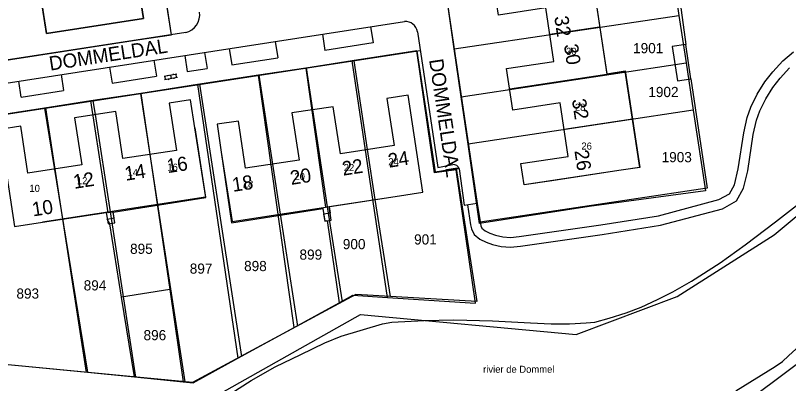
# Model space of a CAD drawing. Extents: x 148816 to 151297, y 399515 to 402500.
# Drawn here: x 150309 to 150446, y 401021.6 to 401086.7 of the extents above; entities that cross this region are included whole.
import ezdxf

# ---------------------------------------------------------------- set-up
doc = ezdxf.new("R2010")
doc.units = 0
for name, color, linetype in [('B01 Hoofdgebouw  [D] Norm', 7, 'Continuous'), ('B01 Hoofdgebouw  [T] Norm', 7, 'Continuous'), ('B01 hoofgebouw', 7, 'Continuous'), ('B02 Bijgebouw  [T] Norm', 7, 'Continuous'), ('B07 Tussenmuur  [D] Norm', 7, 'Continuous'), ('G01 perceelsgrens', 7, 'Continuous'), ('S02 Open verharding  Norm', 7, 'Continuous'), ('T03 Hek raster  [T] Norm', 7, 'Continuous'), ('T04 Haag heg  [D] Gem', 7, 'Continuous'), ('T04 Haag heg  [D] Norm', 7, 'Continuous'), ('T09 Insteek water  [T] Norm', 7, 'Continuous'), ('V00 Kant verharding algemeen  [T] Norm', 7, 'Continuous'), ('Z01 perceelnummer', 7, 'Continuous'), ('Z02 huisnummer', 7, 'Continuous'), ('Z02 Huisnummer  [Tekst] Norm', 7, 'Continuous'), ('Z06 straatnaam', 7, 'Continuous'), ('Z19 Overige Tekst  [Tekst] Gem', 7, 'Continuous')]:
    doc.layers.add(name, color=color, linetype=linetype)

msp = doc.modelspace()

# ---------------------------------------------------------------- linework, layer by layer
at = {"layer": 'B01 Hoofdgebouw  [D] Norm'}
msp.add_lwpolyline([(150398.95, 401091.39), (150411.21, 401093.23), (150413.75, 401076.44), (150417.04, 401076.93), (150419.6, 401059.86), (150416.33, 401059.35), (150399.12, 401056.76)], dxfattribs=at)
at = {"layer": 'B01 Hoofdgebouw  [T] Norm'}
for p, q in [((150311.82, 401100.62), (150314.46, 401083.57)), ((150331.66, 401086.23), (150331.08, 401090.01)), ((150404.37, 401078.63), (150402.95, 401088.1)), ((150314.46, 401083.57), (150331.66, 401086.23)), ((150396.02, 401077.35), (150404.37, 401078.63)), ((150397.14, 401070.02), (150396.02, 401077.35)), ((150378.55, 401072.66), (150374.78, 401072.07)), ((150381.19, 401055.48), (150378.55, 401072.66)), ((150339.98, 401071.81), (150336.19, 401071.21)), ((150336.19, 401071.21), (150337.51, 401062.87)), ((150340.76, 401066.87), (150339.98, 401071.81)), ((150374.78, 401072.07), (150376.06, 401063.73)), ((150405.49, 401071.3), (150397.14, 401070.02)), ((150406.92, 401061.81), (150405.49, 401071.3)), ((150326.73, 401069.77), (150319.45, 401068.65)), ((150328.02, 401061.42), (150326.73, 401069.77)), ((150365.29, 401070.61), (150357.98, 401069.5)), ((150366.58, 401062.29), (150365.29, 401070.61)), ((150319.45, 401068.65), (150320.73, 401060.31)), ((150357.98, 401069.5), (150359.25, 401061.16)), ((150309.91, 401067.17), (150306.14, 401066.6)), ((150311.17, 401058.83), (150309.91, 401067.17)), ((150348.48, 401068.06), (150344.73, 401067.52)), ((150344.73, 401067.52), (150345.44, 401062.57)), ((150349.76, 401059.71), (150348.48, 401068.06)), ((150337.51, 401062.87), (150328.02, 401061.42)), ((150376.06, 401063.73), (150366.58, 401062.29)), ((150398.55, 401060.55), (150406.92, 401061.81)), ((150320.73, 401060.31), (150311.17, 401058.83)), ((150359.25, 401061.16), (150349.76, 401059.71)), ((150399.12, 401056.76), (150398.55, 401060.55)), ((150376.25, 401054.72), (150381.19, 401055.48)), ((150308.81, 401049.41), (150313.75, 401050.17))]:
    msp.add_line(p, q, dxfattribs=at)
for points in [[(150340.76, 401066.87), (150342.64, 401054.6), (150313.75, 401050.17)], [(150345.44, 401062.57), (150347.36, 401050.3), (150376.25, 401054.72)]]:
    msp.add_lwpolyline(points, dxfattribs=at)
at = {"layer": 'B01 hoofgebouw'}
for points in [[(150322.74, 401088.73), (150331.08, 401090.01), (150331.66, 401086.23), (150314.46, 401083.57), (150311.82, 401100.62), (150329.04, 401103.27), (150329.62, 401099.51), (150321.28, 401098.21), (150322.74, 401088.73)], [(150398.95, 401091.39), (150411.21, 401093.23), (150413.75, 401076.39)], [(150404.06, 401057.5), (150399.12, 401056.76), (150398.55, 401060.55), (150406.92, 401061.81), (150405.49, 401071.3), (150397.14, 401070.02), (150396.02, 401077.35), (150404.37, 401078.63), (150402.95, 401088.1), (150394.59, 401086.83), (150394.01, 401090.64), (150398.95, 401091.39)], [(150413.75, 401076.39), (150416.98, 401076.89), (150419.57, 401059.85), (150416.32, 401059.35)], [(150376.25, 401054.72), (150381.19, 401055.48), (150378.55, 401072.66), (150374.78, 401072.07), (150376.06, 401063.73), (150366.58, 401062.29), (150365.29, 401070.61), (150357.98, 401069.5), (150359.25, 401061.16), (150349.76, 401059.71), (150348.48, 401068.06), (150344.73, 401067.52), (150345.44, 401062.57)], [(150340.76, 401066.87), (150339.98, 401071.81), (150336.19, 401071.21), (150337.51, 401062.87), (150328.02, 401061.42), (150326.73, 401069.77), (150319.45, 401068.65), (150320.73, 401060.31), (150311.17, 401058.83), (150309.91, 401067.17), (150306.14, 401066.6), (150308.81, 401049.41), (150313.75, 401050.17)], [(150313.75, 401050.17), (150325.07, 401051.91), (150325.39, 401049.85), (150326.59, 401050.03), (150326.29, 401051.97), (150342.71, 401054.51), (150340.76, 401066.87)], [(150345.44, 401062.57), (150347.23, 401050.08), (150363.45, 401052.56), (150363.78, 401050.37), (150364.94, 401050.54), (150364.57, 401052.92), (150376.25, 401054.72)], [(150416.32, 401059.35), (150404.06, 401057.5)]]:
    msp.add_lwpolyline(points, dxfattribs=at)
at = {"layer": 'B02 Bijgebouw  [T] Norm'}
msp.add_lwpolyline([(150426.29, 401075.18), (150428.67, 401075.53), (150427.77, 401081.62), (150425.38, 401081.26), (150426.29, 401075.18)], dxfattribs=at)
at = {"layer": 'B07 Tussenmuur  [D] Norm'}
for p, q in [((150412.5, 401084.7), (150403.66, 401083.36)), ((150412.5, 401084.7), (150403.66, 401083.36)), ((150361.64, 401070.05), (150364.24, 401052.87)), ((150361.64, 401070.05), (150364.24, 401052.87)), ((150323.09, 401069.21), (150325.74, 401052.01)), ((150323.09, 401069.21), (150325.74, 401052.01)), ((150418.32, 401068.38), (150406.21, 401066.55)), ((150418.32, 401068.38), (150406.21, 401066.55)), ((150371.32, 401063.01), (150372.66, 401054.18)), ((150371.32, 401063.01), (150372.66, 401054.18)), ((150332.77, 401062.15), (150334.12, 401053.28)), ((150332.77, 401062.15), (150334.12, 401053.28)), ((150354.51, 401060.43), (150355.86, 401051.6)), ((150354.51, 401060.43), (150355.86, 401051.6)), ((150315.95, 401059.57), (150317.32, 401050.73)), ((150315.95, 401059.57), (150317.32, 401050.73))]:
    msp.add_line(p, q, dxfattribs=at)
msp.add_lwpolyline([(150413.75, 401076.44), (150413.77, 401076.28), (150396.58, 401073.68)], dxfattribs=at)
msp.add_lwpolyline([(150413.75, 401076.44), (150413.77, 401076.28), (150396.58, 401073.68)], dxfattribs=at)
at = {"layer": 'G01 perceelsgrens'}
for points in [[(150330.23, 401000), (150343.16, 401018.64), (150370.1, 401033.85), (150408.32, 401030.27), (150426.27, 401036.99), (150443.44, 401047.93), (150458.82, 401060.73), (150476.41, 401078.77), (150490.15, 401095.15), (150509.7, 401123.95), (150517.94, 401137.14), (150527.98, 401150.85), (150536.06, 401159.7), (150545.62, 401164.34)], [(150295.15, 401089.13), (150294.17, 401076.77), (150303.84, 401078.32), (150330.6, 401082.43), (150336.62, 401083.35), (150334.75, 401095.41)], [(150425.45, 401094.08), (150426.56, 401086.74)], [(150386.75, 401080.87), (150385.3, 401090.83)], [(150386.75, 401080.87), (150426.56, 401086.74)], [(150426.56, 401086.74), (150427.83, 401078.37)], [(150387.98, 401072.38), (150386.75, 401080.87)], [(150380.09, 401080.47), (150368.62, 401078.71)], [(150374.9, 401036.84), (150390.48, 401035.83), (150387.09, 401059.46), (150383.24, 401058.9), (150380.09, 401080.47)], [(150368.62, 401078.71), (150360.42, 401077.45)], [(150374.9, 401036.84), (150368.62, 401078.71)], [(150387.98, 401072.38), (150427.83, 401078.37)], [(150427.83, 401078.37), (150429.1, 401070.02)], [(150360.42, 401077.45), (150352.06, 401076.17)], [(150360.42, 401077.45), (150363.89, 401052.83), (150364.57, 401052.92), (150364.75, 401051.75), (150363.59, 401051.59), (150363.78, 401050.37), (150364.24, 401050.44), (150366.33, 401035.89)], [(150352.06, 401076.17), (150341.21, 401074.51)], [(150358.39, 401031.55), (150352.06, 401076.17)], [(150341.21, 401074.51), (150331.19, 401072.97)], [(150341.21, 401074.51), (150348.36, 401026.08)], [(150331.19, 401072.97), (150322.34, 401071.62)], [(150331.19, 401072.97), (150336.3, 401038.27)], [(150389.2, 401063.98), (150387.98, 401072.38)], [(150322.34, 401071.62), (150314.12, 401070.36)], [(150327.79, 401036.89), (150325.67, 401049.89), (150325.25, 401050.72), (150326.45, 401050.91), (150326.29, 401051.97), (150325.41, 401051.83), (150322.34, 401071.62)], [(150314.12, 401070.36), (150299.91, 401068.18)], [(150314.12, 401070.36), (150321.73, 401023.61)], [(150429.1, 401070.02), (150431.27, 401055.74), (150410.67, 401052.96), (150391.23, 401049.96), (150389.2, 401063.98)], [(150429.1, 401070.02), (150389.2, 401063.98)], [(150408.36, 401012.46), (150422.15, 401011.8), (150437.48, 401017.61), (150457.43, 401032.53), (150483.22, 401058.61)], [(150336.3, 401038.27), (150327.79, 401036.89)], [(150336.3, 401038.27), (150338.7, 401021.93)], [(150330.08, 401022.79), (150327.79, 401036.89)], [(150366.33, 401035.89), (150368.79, 401037.23), (150374.9, 401036.84)], [(150358.39, 401031.55), (150366.33, 401035.89)], [(150348.36, 401026.08), (150358.39, 401031.55)], [(150338.7, 401021.93), (150340.46, 401021.76), (150348.36, 401026.08)], [(150306.46, 401025.12), (150321.73, 401023.61)], [(150321.73, 401023.61), (150330.08, 401022.79)], [(150330.08, 401022.79), (150338.7, 401021.93)]]:
    msp.add_lwpolyline(points, dxfattribs=at)
at = {"layer": 'S02 Open verharding  Norm'}
for p, q in [((150335.31, 401076.01), (150337.57, 401076.4)), ((150336.91, 401076.44), (150336.93, 401076.29)), ((150337.53, 401075.79), (150337.43, 401076.38)), ((150335.41, 401075.42), (150337.68, 401075.81)), ((150335.56, 401075.45), (150335.46, 401076.04)), ((150335.92, 401076.27), (150335.95, 401076.12)), ((150336.05, 401075.53), (150336.08, 401075.38)), ((150336.44, 401076.21), (150336.54, 401075.62)), ((150337.04, 401075.7), (150337.06, 401075.56))]:
    msp.add_line(p, q, dxfattribs=at)
at = {"layer": 'T03 Hek raster  [T] Norm'}
for points in [[(150460.48, 401098.01), (150450.33, 401096.75), (150450.6, 401094.59), (150435.22, 401092.83), (150426.4, 401091.62), (150427.77, 401081.62)], [(150428.67, 401075.53), (150431.56, 401056.2), (150391.32, 401050.18)]]:
    msp.add_lwpolyline(points, dxfattribs=at)
at = {"layer": 'T04 Haag heg  [D] Gem'}
for p, q in [((150368.91, 401078.75), (150371.32, 401063.01)), ((150360.5, 401077.46), (150361.64, 401070.05)), ((150352.09, 401076.18), (150354.51, 401060.43)), ((150341.58, 401074.57), (150349.05, 401026.38)), ((150331.11, 401072.96), (150332.77, 401062.15)), ((150322.71, 401071.67), (150323.09, 401069.21)), ((150314.29, 401070.39), (150315.95, 401059.57)), ((150334.12, 401053.28), (150338.99, 401021.91)), ((150372.66, 401054.18), (150375.37, 401037.03)), ((150325.74, 401052.01), (150330.24, 401022.75)), ((150364.24, 401052.87), (150366.85, 401036.06)), ((150317.32, 401050.73), (150321.5, 401023.59)), ((150355.86, 401051.6), (150358.93, 401031.79))]:
    msp.add_line(p, q, dxfattribs=at)
at = {"layer": 'T04 Haag heg  [D] Norm'}
for p, q in [((150380.08, 401080.46), (150383.36, 401059.08)), ((150383.36, 401059.08), (150387.08, 401059.65)), ((150387.08, 401059.65), (150390.72, 401036.14)), ((150369.3, 401037.38), (150340.34, 401021.77)), ((150390.72, 401036.14), (150369.3, 401037.38)), ((150340.34, 401021.77), (150306.42, 401025.04))]:
    msp.add_line(p, q, dxfattribs=at)
at = {"layer": 'T09 Insteek water  [T] Norm'}
for points in [[(150436.62, 401020.33), (150443.64, 401024.62), (150444.89, 401025.51), (150446, 401026.53), (150481.19, 401058.57), (150495.86, 401071.98), (150500, 401076.19)], [(150347.14, 401019.86), (150350.77, 401022.17), (150355, 401024.54), (150359.52, 401026.78), (150363.78, 401028.84), (150366.72, 401030.01), (150374, 401032.17), (150375.67, 401032.48), (150381.38, 401032.74), (150386.68, 401032.9), (150393.49, 401032.73), (150400.24, 401032.36), (150403.92, 401032.16), (150407.16, 401032.16), (150410.13, 401032.37), (150411.66, 401032.47), (150414.22, 401033.19), (150417.21, 401034.13), (150419.85, 401035.12), (150422.74, 401036.5), (150425.45, 401037.84), (150428.77, 401039.7), (150433.84, 401042.96), (150438.28, 401046.13), (150443.68, 401050.25), (150451.94, 401056.65)]]:
    msp.add_lwpolyline(points, dxfattribs=at)
at = {"layer": 'V00 Kant verharding algemeen  [T] Norm'}
for p, q in [((150336.63, 401083.32), (150329.25, 401130.78)), ((150385.19, 401090.97), (150390.81, 401053.5)), ((150304.44, 401074.33), (150377.91, 401085.69)), ((150371.91, 401084.79), (150372.37, 401081.88)), ((150339.14, 401083.74), (150303.84, 401078.32)), ((150363.36, 401083.44), (150363.8, 401080.57)), ((150380.23, 401083.87), (150383.84, 401059.87)), ((150355, 401082.15), (150355.44, 401079.28)), ((150372.37, 401081.88), (150363.8, 401080.57)), ((150290.33, 401066.71), (150380.71, 401080.56)), ((150346.86, 401080.89), (150347.31, 401078.03)), ((150338.97, 401079.67), (150339.41, 401076.82)), ((150342.47, 401080.21), (150342.92, 401077.36)), ((150347.31, 401078.03), (150355.44, 401079.28)), ((150333.51, 401078.82), (150333.95, 401075.98)), ((150325.64, 401077.61), (150326.08, 401074.77)), ((150339.41, 401076.82), (150342.92, 401077.36)), ((150309.96, 401072.3), (150309.55, 401075.12)), ((150317.04, 401076.28), (150317.48, 401073.45)), ((150326.08, 401074.77), (150333.95, 401075.98)), ((150309.96, 401072.3), (150317.48, 401073.45)), ((150383.84, 401059.87), (150386.49, 401060.36)), ((150387.62, 401059.61), (150388.52, 401053.16)), ((150388.52, 401053.16), (150390.81, 401053.51)), ((150389.08, 401053.25), (150389.63, 401049.69))]:
    msp.add_line(p, q, dxfattribs=at)
for points in [[(150390.81, 401053.5), (150391.43, 401049.53), (150391.63, 401049.09), (150392.21, 401048.64), (150393.05, 401048.21), (150394.02, 401047.88), (150395.34, 401047.58), (150396.68, 401047.48), (150398.26, 401047.66), (150412.69, 401049.7), (150422.94, 401051.32), (150433.64, 401054.17), (150435.5, 401055.21), (150436.38, 401056.79), (150437.04, 401059.6), (150438.04, 401066), (150438.67, 401068.69), (150439.3, 401070.54), (150440.44, 401072.83), (150441.8, 401074.99), (150443.2, 401076.76), (150444.97, 401078.72), (150446.85, 401080.32)], [(150389.63, 401049.69), (150389.77, 401048.98), (150390.24, 401047.98), (150391.28, 401047.17), (150392.37, 401046.61), (150393.54, 401046.21), (150395.08, 401045.86), (150396.72, 401045.74), (150398.48, 401045.94), (150412.95, 401047.99), (150423.3, 401049.62), (150434.3, 401052.55), (150436.77, 401053.94), (150438.01, 401056.16), (150438.74, 401059.27), (150439.74, 401065.67), (150440.33, 401068.21), (150440.9, 401069.88), (150441.95, 401071.98), (150443.22, 401073.99), (150444.52, 401075.65), (150446.18, 401077.48)]]:
    msp.add_lwpolyline(points, dxfattribs=at)
for centre, radius, start, end in [((150338.41, 401086.88), 3.22, 283.1099, 8.1978), ((150378.07, 401083.5), 2.19, 9.6066, 94.1663), ((150386.61, 401059.31), 1.06, 16.63, 96.2242)]:
    msp.add_arc(centre, radius, start, end, dxfattribs=at)

# ---------------------------------------------------------------- texts
at = {"layer": 'Z01 perceelnummer'}
for s, p in [('1901', (150418.43, 401080.07)), ('1902', (150421.13, 401072.31)), ('1903', (150423.49, 401060.78)), ('901', (150379.62, 401046.22)), ('895', (150329.28, 401044.56)), ('900', (150366.99, 401045.39)), ('899', (150359.31, 401043.53)), ('897', (150339.86, 401041.05)), ('898', (150349.49, 401041.51)), ('894', (150321.06, 401038.09)), ('893', (150309.14, 401036.64)), ('896', (150331.67, 401029.28))]:
    msp.add_text(s, height=1.8, dxfattribs=at).set_placement(p)
at = {"layer": 'Z02 huisnummer'}
for s, rotation, p in [('32', 278.5109, (150404.45, 401086.51)), ('30', 278.5676, (150406.16, 401081.54)), ('32', 278.5676, (150407.58, 401071.85)), ('24', 8.6242, (150375.18, 401059.8)), ('26', 278.5676, (150408.03, 401062.81)), ('16', 8.6809, (150335.97, 401058.84)), ('22', 8.6809, (150367.04, 401058.39)), ('14', 8.7462, (150328.51, 401057.49)), ('12', 8.7462, (150319.4, 401056.06)), ('20', 8.6809, (150357.85, 401056.76)), ('18', 8.6809, (150347.55, 401055.53)), ('10', 8.7462, (150312.1, 401051.18))]:
    msp.add_text(s, height=2.5, rotation=rotation, dxfattribs=at).set_placement(p)
at = {"layer": 'Z02 Huisnummer  [Tekst] Norm'}
for s, p in [('30', (150406.55, 401079.78)), ('28', (150408.12, 401069.88)), ('26', (150409.27, 401063.02)), ('24', (150375.05, 401060.24)), ('16', (150335.88, 401059.28)), ('22', (150367.15, 401059.2)), ('14', (150328.82, 401058.33)), ('20', (150358.41, 401057.64)), ('12', (150319.86, 401056.88)), ('18', (150349.25, 401056.29)), ('10', (150311.44, 401055.53))]:
    msp.add_text(s, height=1.25, dxfattribs=at).set_placement(p)
at = {"layer": 'Z06 straatnaam'}
for rotation, p in [(8.7462, (150315.13, 401076.98)), (278.5109, (150382.27, 401078.9))]:
    msp.add_text('DOMMELDAL', height=2.5, rotation=rotation, dxfattribs=at).set_placement(p)
at = {"layer": 'Z19 Overige Tekst  [Tekst] Gem'}
msp.add_text('rivier de Dommel', height=1.25, dxfattribs=at).set_placement((150391.86, 401023.51))

doc.saveas('drawing.dxf')
